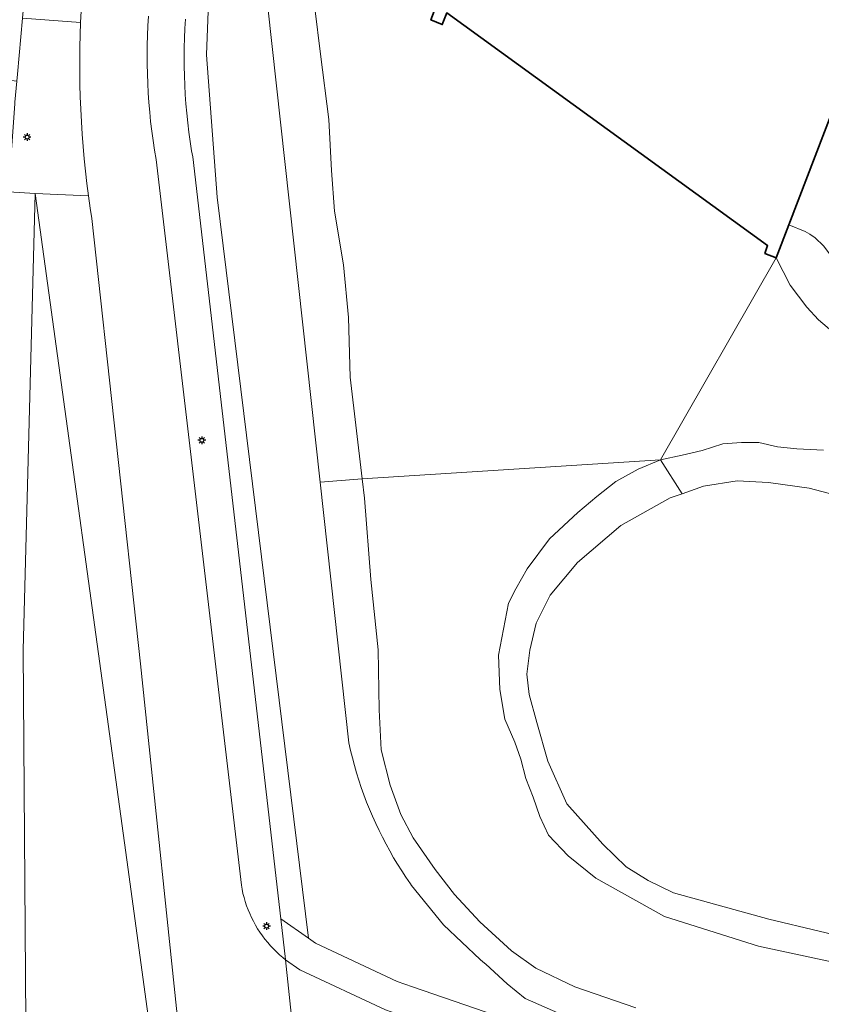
# Model space of a CAD drawing. Header units: metres. Extents: x 152610 to 160096, y 456114 to 462495.
# Tile 849 of 938: x 157921 to 157963, y 461643 to 461695. Entities that reach past the tile are written whole.
import ezdxf

# ---------------------------------------------------------------- set-up
doc = ezdxf.new("R2010")
doc.units = ezdxf.units.M
doc.header["$LTSCALE"] = 0.5
doc.layers.get('0').update_dxf_attribs({"linetype": 'CONTINUOUS'})
for name, color, linetype, lineweight in [('B-PV-GR-BEPLANTING_CULTUUR_BOSPLANTSOEN-GV', 251, 'CONTINUOUS', 18), ('B-PV-GW-TALUD_KRUIN-G', 251, 'CONTINUOUS', 18), ('B-PV-IE-MEUBILAIR-S', 251, 'CONTINUOUS', 25), ('B-PV-OG-BEBOUWING-GV', 6, 'CONTINUOUS', 35), ('B-PV-OG-TERREIN_BEGROEID-GV', 251, 'CONTINUOUS', 18), ('B-PV-OG-TERREIN_OEVER-GV', 251, 'CONTINUOUS', 18), ('B-PV-OG-WATER_MEER-GV', 251, 'CONTINUOUS', 18), ('B-PV-OG-WATER_SLOOT-GV', 251, 'CONTINUOUS', 18), ('B-PV-VH-GESLOTENVERHARDING_ASFALT-GV', 251, 'CONTINUOUS', 18), ('B-PV-VH-OPENVERHARDING_TEGEL-GV', 251, 'CONTINUOUS', 18)]:
    doc.layers.add(name, color=color, linetype=linetype, lineweight=lineweight)

# ---------------------------------------------------------------- blocks, each defined once
blk = doc.blocks.new('SIE-MEUBILAIR_PAAL_LICHTMAST-SO')
for points in [[(-0.62, 0), (-1, 0)], [(-0.71, 0.71), (-0.44, 0.44)], [(0, 1), (0, 0.62)], [(0.44, 0.44), (0.71, 0.71)], [(1, 0), (0.62, 0)], [(-0.71, -0.71), (-0.44, -0.44)], [(0, -0.62), (0, -1)], [(0.44, -0.44), (0.71, -0.71)]]:
    blk.add_lwpolyline(points)
blk.add_circle((0, 0), 0.5)

msp = doc.modelspace()

# ---------------------------------------------------------------- linework, layer by layer
at = {"layer": 'B-PV-GR-BEPLANTING_CULTUUR_BOSPLANTSOEN-GV', "flags": 128}
msp.add_lwpolyline([(157970.728, 461667.833), (157961.921, 461670.159), (157959.797, 461670.448), (157958.164, 461670.53), (157956.415, 461670.261), (157955.3, 461669.864), (157954.686, 461669.645), (157952.109, 461668.199), (157949.863, 461666.278), (157948.432, 461664.569), (157947.704, 461663.119), (157947.373, 461661.704), (157947.21, 461660.453), (157947.337, 461659.407), (157947.734, 461657.937), (157948.315, 461655.932), (157949.303, 461653.704), (157951.18, 461651.596), (157952.397, 461650.414), (157953.541, 461649.71), (157954.849, 461649.066), (157959.812, 461647.695), (157965.063, 461646.443)], dxfattribs=at)
at = {"layer": 'B-PV-GW-TALUD_KRUIN-G', "flags": 128}
msp.add_lwpolyline([(157921.605, 461685.511), (157920.98, 461661.708), (157921.194, 461632.686)], dxfattribs=at)
at = {"layer": 'B-PV-OG-BEBOUWING-GV', "flags": 128}
msp.add_lwpolyline([(157959.117, 461738.556), (157942.22, 461694.546), (157942.815, 461694.309), (157943.042, 461694.918), (157959.75, 461682.794), (157959.612, 461682.38), (157960.207, 461682.154), (157960.867, 461683.873), (157965.07, 461694.823)], dxfattribs=at)
at = {"layer": 'B-PV-OG-TERREIN_BEGROEID-GV', "flags": 128}
for points in [[(157950.525, 461642.073), (157947.127, 461643.562), (157946.2, 461644.33), (157945.074, 461645.347), (157944.925, 461645.468), (157944.777, 461645.591), (157942.871, 461647.404), (157941.216, 461649.448), (157941.15, 461649.542), (157940.922, 461649.875), (157940.701, 461650.212), (157940.486, 461650.553), (157940.279, 461650.899), (157940.078, 461651.249), (157939.884, 461651.602), (157939.698, 461651.959), (157939.518, 461652.32), (157939.346, 461652.685), (157939.181, 461653.053), (157939.023, 461653.424), (157938.873, 461653.798), (157938.73, 461654.174), (157938.595, 461654.554), (157938.467, 461654.937), (157938.347, 461655.321), (157938.234, 461655.708), (157938.129, 461656.098), (157938.032, 461656.489), (157937.943, 461656.882), (157936.449, 461670.466), (157933.258, 461699.479)], [(157929.437, 461694.587), (157929.408, 461694.097), (157929.387, 461693.606), (157929.374, 461693.115), (157929.369, 461692.625), (157929.372, 461692.134), (157929.383, 461691.643), (157929.402, 461691.152), (157929.429, 461690.662), (157929.464, 461690.172), (157929.507, 461689.683), (157929.558, 461689.195), (157929.617, 461688.708), (157929.684, 461688.221), (157929.759, 461687.736), (157929.813, 461687.414), (157934.407, 461647.712), (157935.852, 461646.706), (157931.095, 461685.322), (157930.535, 461692.738), (157930.675, 461696.376)], [(157930.675, 461696.376), (157930.535, 461692.738), (157931.095, 461685.322), (157935.852, 461646.706), (157936.208, 461646.438), (157940.455, 461644.45), (157941.268, 461644.172), (157945.609, 461642.683), (158000.492, 461624.954)], [(157921.194, 461632.686), (157920.98, 461661.708), (157921.605, 461685.511), (157920.222, 461685.59)], [(157929.773, 461625.942), (157926.451, 461650.287), (157921.605, 461685.511), (157920.98, 461661.708), (157921.194, 461632.686)]]:
    msp.add_lwpolyline(points, dxfattribs=at)
for points in [[(157923.977, 461694.421), (157920.953, 461694.646), (157920.691, 461691.731), (157920.657, 461691.353), (157920.56, 461690.271), (157920.552, 461690.185), (157920.222, 461685.59), (157921.605, 461685.511), (157922.79, 461685.454), (157924.387, 461685.378), (157924.306, 461686.021), (157924.233, 461686.665), (157924.168, 461687.308), (157924.111, 461687.953), (157924.061, 461688.599), (157924.02, 461689.245), (157923.986, 461689.891), (157923.961, 461690.538), (157923.944, 461691.185), (157923.934, 461691.832), (157923.933, 461692.48), (157923.94, 461693.127), (157923.954, 461693.774)], [(157922.79, 461685.454), (157921.605, 461685.511), (157926.451, 461650.287), (157929.773, 461625.942), (157930.162, 461626.023), (157928.848, 461636.772), (157929.012, 461636.811), (157929.615, 461636.931), (157929.583, 461637.184), (157929.302, 461639.874), (157927.096, 461660.993), (157924.558, 461684.196), (157924.476, 461684.738), (157924.387, 461685.378)]]:
    msp.add_lwpolyline(points, close=True, dxfattribs=at)
at = {"layer": 'B-PV-OG-TERREIN_OEVER-GV', "flags": 128}
for points in [[(157933.258, 461699.479), (157936.449, 461670.466), (157938.64, 461670.645), (157938.008, 461675.927), (157937.921, 461679.04), (157937.668, 461681.783), (157937.191, 461684.588), (157937.036, 461686.699), (157936.905, 461689.352), (157936.465, 461692.762), (157936.18, 461695.154)], [(157962.664, 461682.776), (157962.232, 461683.189), (157961.949, 461683.392), (157961.71, 461683.52), (157960.867, 461683.873), (157960.207, 461682.154), (157960.922, 461680.724), (157961.798, 461679.584), (157962.401, 461678.931), (157963.209, 461678.24)], [(157962.662, 461672.134), (157961.284, 461672.204), (157960.276, 461672.305), (157959.29, 461672.526), (157958.401, 461672.534), (157957.426, 461672.458), (157956.349, 461672.117), (157955.3, 461671.865), (157954.179, 461671.628), (157955.3, 461669.864), (157956.415, 461670.261), (157958.164, 461670.53), (157959.797, 461670.448), (157961.921, 461670.159), (157970.728, 461667.833)], [(157965.063, 461646.443), (157959.812, 461647.695), (157954.849, 461649.066), (157953.541, 461649.71), (157952.397, 461650.414), (157951.18, 461651.596), (157949.303, 461653.704), (157948.315, 461655.932), (157947.734, 461657.937), (157947.337, 461659.407), (157947.21, 461660.453), (157947.373, 461661.704), (157947.704, 461663.119), (157948.432, 461664.569), (157949.863, 461666.278), (157952.109, 461668.199), (157954.686, 461669.645), (157955.3, 461669.864), (157954.179, 461671.628), (157953.012, 461671.133), (157951.859, 461670.502), (157950.854, 461669.709), (157949.88, 461668.889), (157948.403, 461667.506), (157947.232, 461665.952), (157946.648, 461664.91), (157946.263, 461664.158), (157945.74, 461661.449), (157945.81, 461659.66), (157946.072, 461658.123), (157946.597, 461656.914), (157946.911, 461656.038), (157947.157, 461655.017), (157947.552, 461654.048), (157947.899, 461653.041), (157948.35, 461652.079), (157949.377, 461650.987), (157950.802, 461649.823), (157954.388, 461647.834), (157959.279, 461646.296), (157964.06, 461645.255)], [(157952.896, 461643.076), (157949.711, 461644.175), (157947.679, 461645.14), (157946.409, 461646.05), (157944.772, 461647.555), (157943.441, 461648.988), (157942.434, 461650.289), (157941.302, 461651.927), (157940.661, 461653.155), (157940.107, 461654.678), (157939.622, 461656.515), (157939.519, 461658.608), (157939.466, 461661.735), (157939.09, 461665.387), (157938.761, 461669.633), (157938.64, 461670.645), (157936.449, 461670.466), (157937.943, 461656.882), (157938.032, 461656.489), (157938.129, 461656.098), (157938.234, 461655.708), (157938.347, 461655.321), (157938.467, 461654.937), (157938.595, 461654.554), (157938.73, 461654.174), (157938.873, 461653.798), (157939.023, 461653.424), (157939.181, 461653.053), (157939.346, 461652.685), (157939.518, 461652.32), (157939.698, 461651.959), (157939.884, 461651.602), (157940.078, 461651.249), (157940.279, 461650.899), (157940.486, 461650.553), (157940.701, 461650.212), (157940.922, 461649.875), (157941.15, 461649.542), (157941.216, 461649.448), (157942.871, 461647.404), (157944.777, 461645.591), (157944.925, 461645.468), (157945.074, 461645.347), (157946.2, 461644.33), (157947.127, 461643.562), (157950.525, 461642.073)]]:
    msp.add_lwpolyline(points, dxfattribs=at)
at = {"layer": 'B-PV-OG-WATER_MEER-GV', "flags": 128}
msp.add_lwpolyline([(157936.18, 461695.154), (157936.465, 461692.762), (157936.905, 461689.352), (157937.036, 461686.699), (157937.191, 461684.588), (157937.668, 461681.783), (157937.921, 461679.04), (157938.008, 461675.927), (157938.64, 461670.645), (157954.179, 461671.628), (157960.207, 461682.154), (157959.612, 461682.38), (157959.75, 461682.794), (157943.042, 461694.918), (157942.815, 461694.309), (157942.22, 461694.546), (157959.117, 461738.556)], dxfattribs=at)
at = {"layer": 'B-PV-OG-WATER_SLOOT-GV', "flags": 128}
for points in [[(157963.209, 461678.24), (157962.401, 461678.931), (157961.798, 461679.584), (157960.922, 461680.724), (157960.207, 461682.154), (157954.179, 461671.628), (157955.3, 461671.865), (157956.349, 461672.117), (157957.426, 461672.458), (157958.401, 461672.534), (157959.29, 461672.526), (157960.276, 461672.305), (157961.284, 461672.204), (157962.662, 461672.134)], [(157964.06, 461645.255), (157959.279, 461646.296), (157954.388, 461647.834), (157950.802, 461649.823), (157949.377, 461650.987), (157948.35, 461652.079), (157947.899, 461653.041), (157947.552, 461654.048), (157947.157, 461655.017), (157946.911, 461656.038), (157946.597, 461656.914), (157946.072, 461658.123), (157945.81, 461659.66), (157945.74, 461661.449), (157946.263, 461664.158), (157946.648, 461664.91), (157947.232, 461665.952), (157948.403, 461667.506), (157949.88, 461668.889), (157950.854, 461669.709), (157951.859, 461670.502), (157953.012, 461671.133), (157954.179, 461671.628), (157938.64, 461670.645), (157938.761, 461669.633), (157939.09, 461665.387), (157939.466, 461661.735), (157939.519, 461658.608), (157939.622, 461656.515), (157940.107, 461654.678), (157940.661, 461653.155), (157941.302, 461651.927), (157942.434, 461650.289), (157943.441, 461648.988), (157944.772, 461647.555), (157946.409, 461646.05), (157947.679, 461645.14), (157949.711, 461644.175), (157952.896, 461643.076)]]:
    msp.add_lwpolyline(points, dxfattribs=at)
at = {"layer": 'B-PV-VH-GESLOTENVERHARDING_ASFALT-GV', "flags": 128}
for points in [[(157916.043, 461707.316), (157914.407, 461693.336), (157914.438, 461692.129), (157920.657, 461691.353), (157920.691, 461691.731), (157920.953, 461694.646)], [(157924.061, 461695.931), (157923.977, 461694.421), (157923.954, 461693.774), (157923.94, 461693.127), (157923.933, 461692.48), (157923.934, 461691.832), (157923.944, 461691.185), (157923.961, 461690.538), (157923.986, 461689.891), (157924.02, 461689.245), (157924.061, 461688.599), (157924.111, 461687.953), (157924.168, 461687.308), (157924.233, 461686.665), (157924.306, 461686.021), (157924.387, 461685.378), (157924.476, 461684.738), (157924.558, 461684.196), (157927.096, 461660.993), (157929.302, 461639.874)], [(157935.188, 461640.489), (157934.653, 461645.578), (157934.506, 461645.696), (157934.338, 461645.841), (157934.174, 461645.991), (157934.017, 461646.148), (157933.865, 461646.31), (157933.719, 461646.477), (157933.579, 461646.65), (157933.445, 461646.828), (157933.318, 461647.01), (157933.197, 461647.197), (157933.084, 461647.387), (157932.977, 461647.582), (157932.877, 461647.781), (157932.785, 461647.983), (157932.699, 461648.188), (157932.622, 461648.397), (157932.552, 461648.607), (157932.489, 461648.821), (157932.434, 461649.036), (157932.387, 461649.253), (157932.348, 461649.472), (157927.905, 461687.277), (157927.823, 461687.769), (157927.749, 461688.263), (157927.683, 461688.758), (157927.625, 461689.254), (157927.574, 461689.75), (157927.532, 461690.248), (157927.498, 461690.746), (157927.472, 461691.244), (157927.453, 461691.743), (157927.443, 461692.242), (157927.441, 461692.742), (157927.446, 461693.241), (157927.46, 461693.74), (157927.482, 461694.238), (157927.511, 461694.737)], [(158000, 461623.431), (157945.104, 461641.165), (157940.749, 461642.658), (157939.855, 461642.964), (157935.401, 461645.049), (157934.653, 461645.578), (157935.188, 461640.489), (157935.269, 461640.519), (157935.403, 461640.561), (157935.612, 461640.61), (157935.825, 461640.641), (157936.516, 461640.64), (157937.733, 461640.29), (158000, 461620.329)]]:
    msp.add_lwpolyline(points, dxfattribs=at)
at = {"layer": 'B-PV-VH-OPENVERHARDING_TEGEL-GV', "flags": 128}
for points in [[(157965.07, 461694.823), (157960.867, 461683.873), (157961.71, 461683.52), (157961.949, 461683.392), (157962.232, 461683.189), (157962.664, 461682.776), (157963.146, 461682.131), (157963.525, 461681.509), (157963.706, 461681.315), (157967.961, 461680.294), (157968.469, 461681.381), (157968.459, 461681.763), (157968.189, 461682.034), (157964.446, 461683.548), (157970.631, 461698.898)], [(157927.511, 461694.737), (157927.482, 461694.238), (157927.46, 461693.74), (157927.446, 461693.241), (157927.441, 461692.742), (157927.443, 461692.242), (157927.453, 461691.743), (157927.472, 461691.244), (157927.498, 461690.746), (157927.532, 461690.248), (157927.574, 461689.75), (157927.625, 461689.254), (157927.683, 461688.758), (157927.749, 461688.263), (157927.823, 461687.769), (157927.905, 461687.277), (157932.348, 461649.472), (157932.387, 461649.253), (157932.434, 461649.036), (157932.489, 461648.821), (157932.552, 461648.607), (157932.622, 461648.397), (157932.699, 461648.188), (157932.785, 461647.983), (157932.877, 461647.781), (157932.977, 461647.582), (157933.084, 461647.387), (157933.197, 461647.197), (157933.318, 461647.01), (157933.445, 461646.828), (157933.579, 461646.65), (157933.719, 461646.477), (157933.865, 461646.31), (157934.017, 461646.148), (157934.174, 461645.991), (157934.338, 461645.841), (157934.506, 461645.696), (157934.653, 461645.578), (157934.652, 461645.591), (157934.407, 461647.712), (157929.813, 461687.414), (157929.759, 461687.736), (157929.684, 461688.221), (157929.617, 461688.708), (157929.558, 461689.195), (157929.507, 461689.683), (157929.464, 461690.172), (157929.429, 461690.662), (157929.402, 461691.152), (157929.383, 461691.643), (157929.372, 461692.134), (157929.369, 461692.625), (157929.374, 461693.115), (157929.387, 461693.606), (157929.408, 461694.097), (157929.437, 461694.587)], [(158000.492, 461624.954), (157945.609, 461642.683), (157941.268, 461644.172), (157940.455, 461644.45), (157936.208, 461646.438), (157935.852, 461646.706), (157934.407, 461647.712), (157934.652, 461645.591), (157934.653, 461645.578), (157935.401, 461645.049), (157939.855, 461642.964), (157940.749, 461642.658), (157945.104, 461641.165), (158000, 461623.431)]]:
    msp.add_lwpolyline(points, dxfattribs=at)
msp.add_lwpolyline([(157924.189, 461697.438), (157921.225, 461697.713), (157921.086, 461696.18), (157920.953, 461694.646), (157923.977, 461694.421), (157924.061, 461695.931)], close=True, dxfattribs=at)

# ---------------------------------------------------------------- block references
at = {"layer": 'B-PV-IE-MEUBILAIR-S', "xscale": 0.2, "yscale": 0.2, "zscale": 0.2}
for p in [(157921.191, 461688.444), (157930.29, 461672.645), (157933.663, 461647.334)]:
    msp.add_blockref('SIE-MEUBILAIR_PAAL_LICHTMAST-SO', p, dxfattribs=at)

doc.saveas('drawing.dxf')
